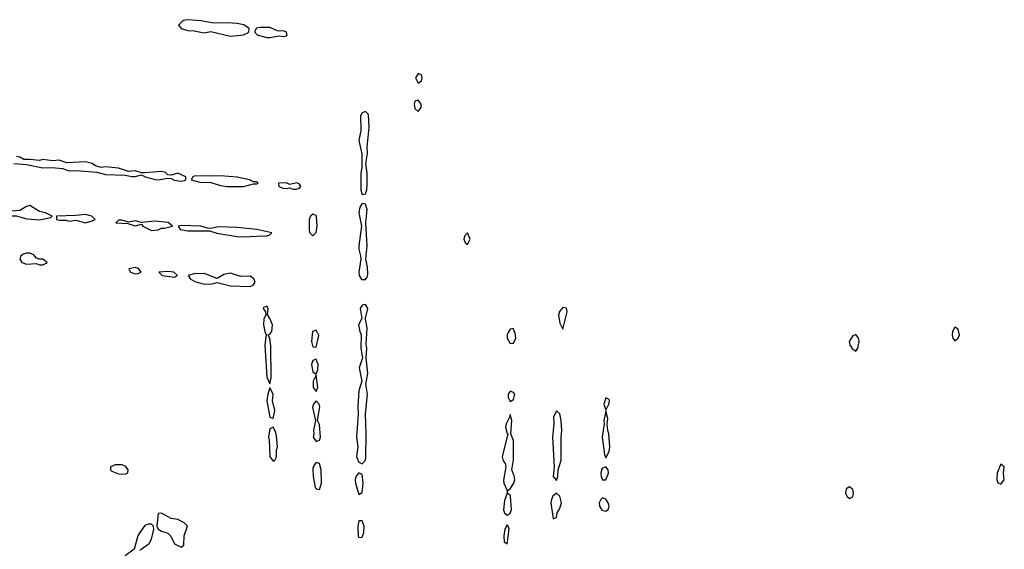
# Model space of a CAD drawing. Header units: inches. Extents: x 2380249 to 2585472, y 382747 to 546448.
# Tile 376 of 626: x 2503009 to 2508991, y 444209 to 447423. Entities that reach past the tile are written whole.
import ezdxf

# ---------------------------------------------------------------- set-up
doc = ezdxf.new("R2010")
doc.units = ezdxf.units.IN
doc.header["$MEASUREMENT"] = 0
doc.layers.add('C5404', color=7, linetype='Continuous')

msp = doc.modelspace()

# ---------------------------------------------------------------- linework, layer by layer
at = {"layer": 'C5404', "color": 4, "elevation": 48}
for points in [[(2504030, 447422.7), (2504003, 447417), (2503974, 447390), (2503991.3, 447370), (2504030, 447356.3), (2504070, 447354.8), (2504130, 447342.8), (2504170, 447351.3), (2504290, 447323), (2504350, 447328.2), (2504370, 447330.5), (2504396.2, 447343.8), (2504401.2, 447350), (2504402.7, 447370), (2504371.2, 447391.2), (2504330, 447399.7), (2504270, 447404.2), (2504190, 447401.2), (2504110, 447416)], [(2504470, 447375.6), (2504448.4, 447371.6), (2504436, 447350), (2504452, 447330), (2504510, 447314.9), (2504530, 447314), (2504585.4, 447325.4), (2504610, 447321), (2504630, 447324.7), (2504635.3, 447330), (2504628, 447350), (2504610, 447356), (2504590, 447352.7), (2504575.5, 447355.5), (2504530, 447374.7)], [(2505430, 447097.2), (2505414.8, 447070), (2505430, 447038), (2505450, 447052), (2505454.5, 447070), (2505450, 447088)], [(2505430, 446935.3), (2505410, 446928), (2505406, 446910), (2505410, 446884.7), (2505430, 446866), (2505449, 446890), (2505449, 446910)], [(2505110, 446865.6), (2505090, 446857.6), (2505080.8, 446839.2), (2505082.6, 446750), (2505070.4, 446690), (2505088.3, 446608.3), (2505088.4, 446530), (2505082, 446490), (2505082.4, 446390), (2505090, 446362.8), (2505110, 446366), (2505118, 446390), (2505121.2, 446421.2), (2505119.6, 446490), (2505111.8, 446550), (2505122.9, 446610), (2505121.3, 446650), (2505131.6, 446770), (2505128, 446848)], [(2504230, 446474.7), (2504070, 446472.7), (2504062, 446470), (2504052, 446450), (2504103.1, 446436.9), (2504170, 446434.8), (2504230, 446415.8), (2504270, 446410.4), (2504370, 446410.6), (2504430, 446426.8), (2504450, 446426.8), (2504458, 446430), (2504450, 446438), (2504430, 446438), (2504406, 446450), (2504330, 446467.3)], [(2504692.6, 446432.6), (2504650, 446422), (2504628.3, 446431.7), (2504582, 446430), (2504584.7, 446410), (2504610, 446400.7), (2504630, 446397.3), (2504650, 446402.8), (2504670, 446394.8), (2504690, 446394), (2504710, 446400.7), (2504718, 446410), (2504715.3, 446415.3), (2504710, 446424)], [(2503070, 446295.1), (2503050, 446289.3), (2503010, 446264), (2502930, 446259), (2502890, 446266), (2502882, 446250), (2502930, 446232), (2502988.4, 446231.6), (2503053.2, 446213.2), (2503130, 446207.3), (2503198, 446222), (2503206, 446230), (2503166, 446250), (2503130, 446259.3)], [(2505090, 446306.6), (2505075.1, 446284.9), (2505068.9, 446251.1), (2505086, 446170), (2505068.9, 446050), (2505068.9, 446030), (2505080.5, 445990), (2505081.6, 445970), (2505070.3, 445890), (2505071.8, 445870), (2505085.5, 445845.5), (2505110, 445846.4), (2505120.1, 445859.9), (2505124.2, 445875.8), (2505122.3, 445922.3), (2505113, 445970), (2505120.4, 446050), (2505112, 446190), (2505120.5, 446270), (2505110, 446302.7)], [(2503410, 446240.9), (2503350, 446234), (2503234, 446230), (2503234, 446210), (2503250, 446206), (2503290, 446206), (2503310, 446201), (2503350, 446206.8), (2503410, 446190.7), (2503450, 446202.8), (2503468, 446210), (2503448, 446230)], [(2504790, 446242.9), (2504775.5, 446230), (2504768.9, 446211.1), (2504767.2, 446150), (2504770.5, 446130.5), (2504790, 446110.8), (2504810, 446131.3), (2504817.4, 446170), (2504813, 446230), (2504810, 446235.1)], [(2503630, 446206), (2503610, 446206), (2503594, 446190), (2503665.4, 446185.4), (2503710, 446171.3), (2503750, 446182), (2503758, 446170), (2503810, 446143), (2503850, 446148.4), (2503870, 446158), (2503890, 446158), (2503938, 446170), (2503911.4, 446191.4), (2503830, 446200.7), (2503750, 446192.7), (2503710, 446201.2), (2503670, 446194)], [(2503990, 446174.5), (2503972, 446170), (2503984.7, 446150), (2504030, 446142), (2504162, 446142), (2504206.9, 446126.9), (2504330, 446107.2), (2504370, 446104.2), (2504450, 446108.5), (2504510, 446111.3), (2504530, 446118), (2504542, 446130), (2504450, 446149.3), (2504330, 446161.7), (2504215.2, 446164.8), (2504170, 446156), (2504150, 446157.2), (2504110, 446169)], [(2505730, 446129), (2505711, 446110), (2505708.5, 446090), (2505716, 446070), (2505730, 446058.8), (2505746.6, 446090)], [(2503070, 446005.2), (2503050, 446005.2), (2503030, 445999), (2503014.8, 445985.2), (2503010.8, 445970), (2503022.8, 445950), (2503050, 445938.4), (2503110, 445942.8), (2503130, 445936), (2503150, 445936), (2503170, 445946), (2503175.3, 445950), (2503150, 445968.7), (2503128.7, 445968.7), (2503110, 445978), (2503096, 445996)], [(2503710, 445919.3), (2503672, 445910), (2503682, 445890), (2503710, 445880.7), (2503730, 445882.8), (2503748, 445890), (2503731.9, 445911.9)], [(2503910, 445895.1), (2503854, 445890), (2503874, 445870), (2503950, 445861), (2503968, 445870), (2503946, 445890)], [(2504290, 445885.4), (2504250, 445875.6), (2504210, 445852.3), (2504130, 445882.4), (2504070, 445879.5), (2504032, 445870), (2504044.7, 445850), (2504073.8, 445833.8), (2504130, 445817.6), (2504179.6, 445820.4), (2504210, 445827.3), (2504290, 445806.7), (2504410, 445803.7), (2504427.8, 445812.2), (2504440.9, 445830), (2504432.7, 445850), (2504410, 445865.6), (2504350, 445865.1)], [(2505110, 445695.1), (2505089.1, 445690.9), (2505078.7, 445670), (2505087.3, 445610), (2505068.4, 445570), (2505074.9, 445530), (2505083.8, 445510), (2505081.6, 445430), (2505092, 445370), (2505072.7, 445310), (2505087.7, 445230), (2505070.4, 445170), (2505063.9, 445076.1), (2505066.4, 445030), (2505055.3, 444890), (2505063.1, 444830), (2505055.8, 444770), (2505070, 444737.3), (2505090, 444726.8), (2505109.4, 444750), (2505111.6, 444768.4), (2505114.7, 444910), (2505109.3, 445030), (2505122.4, 445150), (2505112.3, 445210), (2505124.8, 445275.2), (2505115.1, 445370), (2505118.4, 445430), (2505113.8, 445453.8), (2505120.5, 445550), (2505110, 445608), (2505106, 445610), (2505110, 445612), (2505124.2, 445670)], [(2504510, 445684), (2504490, 445675.3), (2504488, 445670), (2504502, 445650), (2504504.7, 445630), (2504493.4, 445606.6), (2504490.4, 445570), (2504498.4, 445530), (2504507.3, 445510), (2504499.1, 445450), (2504510, 445254), (2504530, 445212), (2504538, 445250), (2504535.9, 445444.1), (2504530, 445488), (2504518, 445510), (2504530, 445514), (2504540.7, 445530), (2504545.6, 445570), (2504530, 445608.7), (2504514, 445634), (2504518, 445670)], [(2506310, 445676.2), (2506287.8, 445652.2), (2506283.7, 445630), (2506290, 445582), (2506310, 445544.7), (2506336.2, 445650), (2506331.4, 445671.4)], [(2504810, 445539.3), (2504788.7, 445531.3), (2504783.1, 445470), (2504790, 445438), (2504810, 445436), (2504826.6, 445506.6)], [(2506008, 445548), (2505990, 445544), (2505976.4, 445523.6), (2505970.5, 445510), (2505970.5, 445490), (2505990, 445457.3), (2506010, 445458.8), (2506023.6, 445490), (2506019.3, 445519.3)], [(2508090, 445512.7), (2508070, 445503.6), (2508049.1, 445470), (2508053.4, 445450), (2508066.5, 445426.5), (2508090, 445410.7), (2508101.6, 445430), (2508108.4, 445470), (2508106, 445490)], [(2508690, 445557), (2508675.8, 445530), (2508674.4, 445510), (2508678, 445490), (2508690, 445474), (2508710, 445490.8), (2508718, 445510), (2508710, 445545.2)], [(2504810, 445362), (2504790, 445355.3), (2504782, 445330), (2504790, 445284.7), (2504810, 445271.3), (2504819.7, 445300.3), (2504822.4, 445330)], [(2504810, 445266), (2504792, 445230), (2504791.3, 445210), (2504791.3, 445190), (2504810, 445166.8), (2504821.2, 445190)], [(2504530, 445188), (2504517.3, 445150), (2504510.8, 445109.2), (2504530, 445011.3), (2504550, 445002), (2504559.6, 445050), (2504546, 445110), (2504549, 445150)], [(2505990, 445169.2), (2505976.3, 445150), (2505977.3, 445130), (2505990, 445104.7), (2506010, 445118), (2506017, 445150), (2506010, 445159.3)], [(2504810, 445109.2), (2504794, 445090), (2504788.2, 445070), (2504807.3, 444990), (2504793.4, 444930), (2504796.3, 444910), (2504793, 444890), (2504810, 444862.8), (2504830, 444871), (2504836.9, 444890), (2504830, 444966), (2504818, 444990), (2504833.1, 445073.1), (2504829.2, 445090)], [(2506570, 445128.7), (2506557.3, 445090), (2506570, 445052), (2506589, 445090), (2506591.8, 445110), (2506590, 445118)], [(2506270, 445049), (2506253, 445010), (2506254.9, 444970), (2506245.7, 444890), (2506256.3, 444710), (2506251, 444650), (2506270, 444626), (2506278.4, 444650), (2506280.9, 444690), (2506299.7, 444750), (2506298.3, 444890), (2506302.6, 444930), (2506298.9, 444990), (2506291.2, 445031.2)], [(2506570, 445046), (2506558.8, 444990), (2506561, 444970), (2506548.5, 444890), (2506563, 444783), (2506570, 444764.7), (2506590, 444802), (2506595.1, 444830), (2506589.3, 444910), (2506582.7, 444930), (2506579, 444970), (2506583.1, 445003.1)], [(2505990, 445026), (2505986, 445010), (2505964.4, 444970), (2505961.6, 444950), (2505970, 444912), (2505974, 444910), (2505939.6, 444770), (2505946.2, 444746.2), (2505958.4, 444730), (2505962.4, 444710), (2505948.8, 444628.8), (2505950.3, 444610), (2505968, 444570), (2505970, 444554), (2505978, 444570), (2505990, 444574.8), (2506010.9, 444609.1), (2506017.2, 444630), (2506014, 444654), (2505999.6, 444690), (2506008.4, 444751.6), (2506009.5, 444869.5), (2505993.2, 444910), (2505999.3, 444990)], [(2504550, 444949), (2504530, 444939), (2504520.3, 444890), (2504525.3, 444870), (2504530, 444772), (2504550, 444744), (2504559, 444750), (2504569.2, 444770), (2504569.3, 444810), (2504575.6, 444830), (2504570, 444898), (2504563.6, 444923.6)], [(2504810, 444736), (2504798.4, 444721.6), (2504790, 444698), (2504792.4, 444650), (2504804.6, 444584.6), (2504810, 444574.8), (2504830, 444570.8), (2504843.6, 444610), (2504841.1, 444690), (2504830, 444729.2)], [(2503630, 444722), (2503590, 444722), (2503562, 444710), (2503562, 444690), (2503570, 444682), (2503610, 444666), (2503650, 444664.7), (2503667.3, 444672.7), (2503668, 444690), (2503652.9, 444712.9)], [(2505070, 444673.2), (2505050.7, 444650), (2505047, 444630), (2505048.7, 444610), (2505070, 444542), (2505090, 444554), (2505096.3, 444610), (2505090, 444662)], [(2506570, 444709.2), (2506550, 444701.2), (2506543, 444690), (2506539.3, 444670), (2506541.6, 444650), (2506550, 444631), (2506570, 444631), (2506586.6, 444670), (2506583.7, 444690)], [(2508970, 444725.2), (2508948.1, 444671.9), (2508946.5, 444630), (2508952.4, 444612.4), (2508970, 444603.7), (2508991, 444630), (2508986, 444670), (2508989.3, 444709.3)], [(2508050, 444587), (2508030, 444576), (2508027, 444550), (2508037.3, 444530), (2508050, 444517.3), (2508070, 444527.7), (2508075.6, 444550), (2508070.9, 444570.9)], [(2505970, 444548.7), (2505955.2, 444504.8), (2505948.9, 444448.9), (2505955.5, 444430), (2505970, 444415.5), (2505990, 444424.9), (2505997.4, 444450), (2505991.5, 444531.5), (2505990, 444538)], [(2506270, 444549.3), (2506248.7, 444531.3), (2506239.5, 444510), (2506237, 444490), (2506250, 444394), (2506270, 444402), (2506274.5, 444430), (2506287.9, 444452.1), (2506300.5, 444490), (2506291.3, 444531.3)], [(2506550, 444520.9), (2506539.1, 444510), (2506530.4, 444490), (2506532, 444470), (2506545.8, 444445.8), (2506570, 444439.5), (2506584.5, 444450), (2506589.6, 444470), (2506584.2, 444490), (2506570, 444512.7)], [(2503870, 444428), (2503850, 444426), (2503842, 444350), (2503851.1, 444331.1), (2503870, 444318), (2503910, 444306), (2503927.5, 444287.5), (2503950, 444242), (2503990, 444222), (2504007.3, 444232.7), (2504008.7, 444290), (2504028, 444350), (2504008.9, 444368.9), (2503970, 444388.7), (2503930, 444395.3)], [(2505090, 444382), (2505070, 444382), (2505063.1, 444350), (2505066.4, 444290), (2505070, 444281), (2505090, 444282.8), (2505100.7, 444310), (2505101.6, 444350)], [(2505970, 444357.2), (2505957.3, 444330), (2505951, 444290), (2505952.7, 444252.7), (2505970, 444242), (2505982.7, 444330), (2505977.2, 444350)]]:
    msp.add_lwpolyline(points, close=True, dxfattribs=at)
for points in [[(2502974, 446550), (2503050, 446544.9), (2503150, 446523.8), (2503205.8, 446525.8), (2503270, 446520.5), (2503310, 446506), (2503350, 446508), (2503477.3, 446497.3), (2503530, 446483), (2503650, 446478.8), (2503691.1, 446471.1), (2503710, 446471), (2503750, 446482), (2503772, 446470), (2503832.8, 446452.8), (2503850, 446450.5), (2503910, 446461), (2503930, 446458), (2503948.3, 446448.3), (2503990, 446442), (2504010, 446446.8), (2504018, 446450), (2504018, 446470), (2503970, 446492), (2503930, 446479), (2503910, 446482), (2503895.1, 446495.1), (2503870, 446500.9), (2503770, 446492.7), (2503750, 446493.2), (2503710, 446505.2), (2503670, 446501.2), (2503610, 446522.7), (2503530.8, 446529.2), (2503505.2, 446525.2), (2503470, 446536), (2503450, 446549.3), (2503410, 446559.5), (2503294.8, 446554.8), (2503249.3, 446569.3), (2503210, 446565.2), (2503150, 446574), (2503130, 446569.2), (2503070, 446575.1), (2503033.6, 446573.6), (2503010, 446588.7), (2502990, 446592)], [(2503739, 444201), (2503748, 444210), (2503795.9, 444244.1), (2503809.5, 444270), (2503824, 444330), (2503822, 444350), (2503810, 444362), (2503790, 444361.2), (2503770, 444352.7), (2503739.5, 444310), (2503727.2, 444290), (2503704.7, 444210), (2503650, 444169.5)]]:
    msp.add_lwpolyline(points, dxfattribs=at)

doc.saveas('drawing.dxf')
